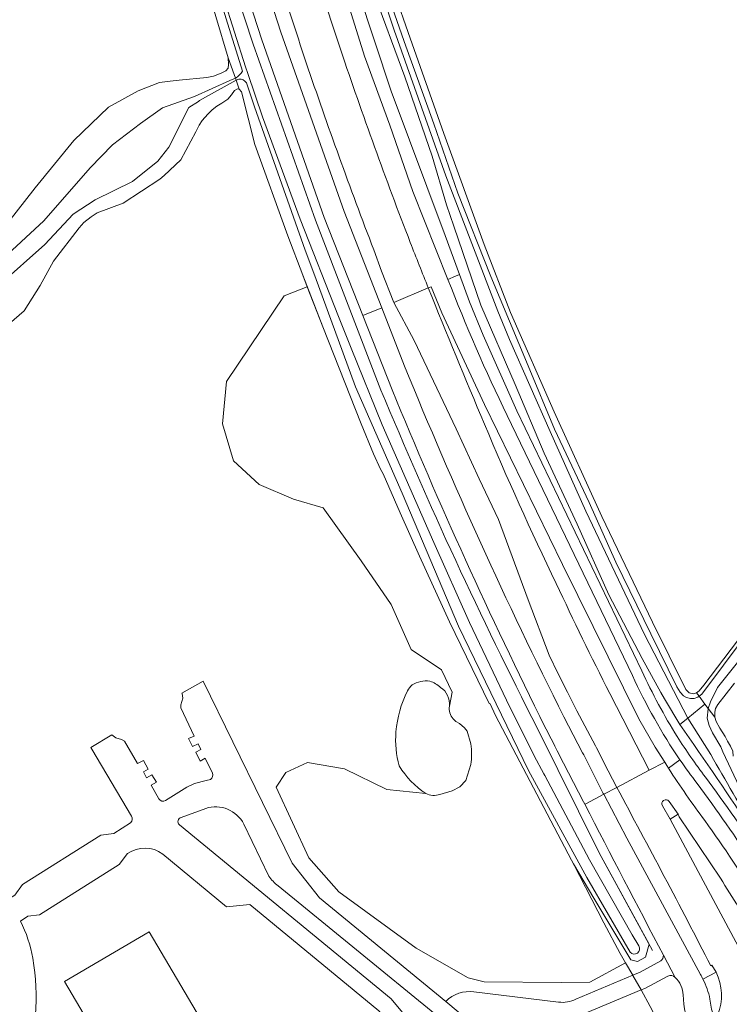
# Model space of a CAD drawing. Header units: metres. Extents: x 151448 to 154749, y 463108 to 465296.
# Tile 366 of 449: x 153772 to 153906, y 464862 to 465049. Entities that reach past the tile are written whole.
import ezdxf

# ---------------------------------------------------------------- set-up
doc = ezdxf.new("R2010")
doc.units = ezdxf.units.M
for name, color, linetype, lineweight in [('B-PV-GR-GRAS-GV', 253, 'Continuous', 9), ('B-PV-GR-GROENVOORZIENING-GV', 253, 'Continuous', 9), ('B-PV-GR-HAAG-GV', 253, 'Continuous', 9), ('B-PV-GR-HOUTWAL-GV', 253, 'Continuous', 9), ('B-PV-IE-TERREINAFSCHEIDING_KUNSTMATIG_HEKWERK-G', 253, 'Continuous', 9), ('B-PV-OG-BEBOUWING-GV', 1, 'Continuous', 9), ('B-PV-OG-TERREIN_BEGROEID-GV', 253, 'Continuous', 9), ('B-PV-OG-TERREIN_ERF-GV', 253, 'Continuous', 9), ('B-PV-OG-TERREIN_OEVER-GV', 253, 'Continuous', 9), ('B-PV-OG-WATER-GV', 253, 'Continuous', 9), ('B-PV-OG-WATER_MEER-GV', 253, 'Continuous', 9), ('B-PV-OG-WATER_SLOOT-GV', 253, 'Continuous', 9), ('B-PV-VH-GESLOTENVERHARDING_ASFALT-GV', 253, 'Continuous', 9), ('B-PV-VH-GESLOTENVERHARDING_BETON-GV', 253, 'Continuous', 9), ('B-PV-VH-OPENVERHARDING_BETONSTRAATSTEEN-GV', 253, 'Continuous', 9)]:
    doc.layers.add(name, color=color, linetype=linetype, lineweight=lineweight)

msp = doc.modelspace()

# ---------------------------------------------------------------- linework, layer by layer
at = {"layer": 'B-PV-GR-GRAS-GV', "flags": 128}
for points in [[(153836.04, 465072.958), (153845.379, 465046.095), (153852.152, 465026.9), (153859.813, 465005.814), (153864.849, 464992.947), (153873.136, 464974.075), (153882.161, 464954.169), (153891.805, 464934.09), (153898.111, 464921.342), (153898.774, 464920.715), (153899.583, 464920.533), (153900.17, 464920.671), (153900.69, 464921.074), (153901.584, 464922.167), (153959.489, 464998.424)], [(153769.415, 465009.953), (153774.585, 465016.577), (153781.89, 465025.552), (153788.527, 465031.908), (153794.165, 465035.01), (153798.203, 465036.602), (153800.232, 465036.852), (153801.926, 465037.037), (153807.161, 465037.521), (153808.464, 465037.788), (153809.238, 465038.081), (153810.054, 465038.41), (153810.765, 465038.78), (153811.206, 465039.297), (153811.315, 465039.981), (153811.21, 465041.306), (153806.521, 465057.031)], [(153907.403, 464922.553), (153904.198, 464918.486), (153903.797, 464917.71), (153903.648, 464917.005), (153903.652, 464916.083), (153903.908, 464915.249), (153904.589, 464914.017), (153905.597, 464912.396), (153906.044, 464911.489), (153906.641, 464910.55)]]:
    msp.add_lwpolyline(points, dxfattribs=at)
at = {"layer": 'B-PV-GR-GROENVOORZIENING-GV', "flags": 128}
for points in [[(153852.97, 464999.178), (153846.315, 465015.865), (153841.904, 465028.491), (153837.146, 465041.564), (153832.101, 465057.686), (153825.626, 465077.599), (153818.533, 465102.613), (153817.56, 465095.801), (153819.836, 465087.62), (153818.995, 465085.938)], [(153805.221, 465097.582), (153807.153, 465091.056), (153811.721, 465075.63), (153821.231, 465046.154), (153833.247, 465012.112), (153840.395, 464993.809), (153844.731, 464982.704)], [(153874.955, 464916.131), (153878.531, 464909.318), (153878.74, 464908.908), (153882.446, 464901.598), (153882.539, 464901.424), (153885.007, 464902.734), (153883.358, 464905.899), (153881.181, 464910.222), (153880.976, 464910.629), (153877.417, 464917.305), (153875.657, 464920.807), (153873.922, 464924.321), (153872.213, 464927.848), (153868.178, 464938.333), (153862.582, 464953.579), (153858.913, 464961.336), (153854.51, 464970.8), (153846.546, 464987.618), (153842.702, 464994.821), (153840.357, 465000.762), (153838.894, 465004.8)], [(153849.226, 464997.589), (153849.761, 464997.816), (153851.821, 464992.879), (153859.909, 464975.455), (153874.747, 464945.057), (153889.203, 464915.741), (153892.324, 464910.399), (153894.136, 464907.56), (153894.502, 464906.905), (153894.853, 464906.359), (153897.027, 464907.963)], [(153887.999, 464924.016), (153864.216, 464973.389)], [(153916.842, 464937.587), (153904.162, 464921.677), (153902.852, 464918.99), (153902.407, 464917.724), (153903.652, 464916.083), (153903.648, 464917.005), (153903.797, 464917.71), (153904.198, 464918.486), (153907.403, 464922.553)], [(153885.007, 464902.734), (153882.539, 464901.424), (153886.94, 464893.092), (153900.898, 464867.206)], [(153901.383, 464866.346), (153903.872, 464867.635), (153903.043, 464868.963), (153902.889, 464868.845)]]:
    msp.add_lwpolyline(points, dxfattribs=at)
at = {"layer": 'B-PV-GR-GROENVOORZIENING-GV'}
for points in [[(153820.933, 465079.503, 0.0057697), (153832.617, 465042.727)], [(153826.061, 465040.319, -0.006449), (153814.431, 465076.914)], [(153832.617, 465042.727, 0.0105692), (153845.817, 465006.189)], [(153838.894, 465004.8, -0.0101687), (153826.061, 465040.319)], [(153845.817, 465006.189, 0.0017463), (153849.226, 464997.589)], [(153864.216, 464973.389, -0.0212498), (153852.97, 464999.178)], [(153844.731, 464982.704, 0.0195569), (153874.955, 464916.131)], [(153897.027, 464907.963, -0.044207), (153887.999, 464924.016)], [(153902.889, 464868.845, 0.0055451), (153885.007, 464902.734)], [(153900.898, 464867.206, -0.0172133), (153901.383, 464866.346)]]:
    msp.add_lwpolyline(points, format="xyb", dxfattribs=at)
at = {"layer": 'B-PV-GR-GROENVOORZIENING-GV', "flags": 128}
msp.add_lwpolyline([(153901.584, 464922.167), (153900.69, 464921.074), (153900.17, 464920.671), (153900.645, 464920.046), (153901.171, 464920.427), (153909.397, 464931.436), (153925.885, 464952.657), (153941.044, 464973.187), (153958.318, 464995.613), (153961.759, 465001.534), (153962.365, 465003.062), (153962.897, 465004.665), (153967.942, 465024.61), (153967.614, 465024.583), (153967.066, 465024.03), (153965.163, 465017.791), (153961.7, 465003.859), (153961.231, 465001.779), (153960.811, 465000.576), (153960.228, 464999.509), (153959.489, 464998.424)], close=True, dxfattribs=at)
at = {"layer": 'B-PV-GR-HAAG-GV', "flags": 128}
for points in [[(153852.97, 464999.178), (153846.315, 465015.865), (153841.904, 465028.491), (153837.146, 465041.564), (153832.101, 465057.686), (153825.626, 465077.599), (153818.533, 465102.613), (153817.56, 465095.801), (153819.836, 465087.62), (153818.995, 465085.938)], [(153812.372, 465083.672), (153811.227, 465084.129), (153808.332, 465094.367), (153805.221, 465097.582), (153807.153, 465091.056), (153811.721, 465075.63), (153821.231, 465046.154), (153833.247, 465012.112), (153840.395, 464993.809), (153844.731, 464982.704)], [(153885.007, 464902.734), (153883.358, 464905.899), (153881.181, 464910.222), (153880.976, 464910.629), (153877.417, 464917.305), (153875.657, 464920.807), (153873.922, 464924.321), (153872.213, 464927.848), (153868.178, 464938.333), (153862.582, 464953.579), (153858.913, 464961.336), (153854.51, 464970.8), (153846.546, 464987.618), (153842.702, 464994.821), (153840.357, 465000.762), (153838.894, 465004.8)], [(153849.226, 464997.589), (153849.761, 464997.816), (153851.821, 464992.879), (153859.909, 464975.455), (153874.747, 464945.057), (153889.203, 464915.741), (153892.324, 464910.399), (153894.136, 464907.56), (153894.502, 464906.905), (153894.853, 464906.359), (153897.027, 464907.963)], [(153887.999, 464924.016), (153864.216, 464973.389)], [(153874.955, 464916.131), (153878.531, 464909.318), (153878.74, 464908.908), (153882.446, 464901.598), (153882.539, 464901.424), (153885.007, 464902.734)], [(153885.007, 464902.734), (153882.539, 464901.424), (153886.94, 464893.092), (153900.898, 464867.206)], [(153901.383, 464866.346), (153903.872, 464867.635), (153903.043, 464868.963), (153902.889, 464868.845)]]:
    msp.add_lwpolyline(points, dxfattribs=at)
at = {"layer": 'B-PV-GR-HAAG-GV'}
for points in [[(153820.933, 465079.503, 0.0057697), (153832.617, 465042.727)], [(153826.061, 465040.319, -0.006449), (153814.431, 465076.914)], [(153832.617, 465042.727, 0.0105692), (153845.817, 465006.189)], [(153838.894, 465004.8, -0.0101687), (153826.061, 465040.319)], [(153845.817, 465006.189, 0.0017463), (153849.226, 464997.589)], [(153864.216, 464973.389, -0.0212498), (153852.97, 464999.178)], [(153844.731, 464982.704, 0.0195569), (153874.955, 464916.131)], [(153897.027, 464907.963, -0.044207), (153887.999, 464924.016)], [(153902.889, 464868.845, 0.0055451), (153885.007, 464902.734)], [(153900.898, 464867.206, -0.0172133), (153901.383, 464866.346)]]:
    msp.add_lwpolyline(points, format="xyb", dxfattribs=at)
at = {"layer": 'B-PV-GR-HOUTWAL-GV', "flags": 128}
for points in [[(153848.773, 464901.57), (153841.379, 464902.363), (153833.345, 464906.274), (153826.276, 464907.452), (153822.174, 464905.576), (153820.324, 464902.775), (153826.565, 464889.385), (153832.216, 464882.907), (153846.922, 464872.22), (153856.829, 464866.55), (153859.84, 464865.809), (153874.469, 464865.675), (153879.924, 464865.762), (153886.677, 464869.434), (153885.647, 464871.202), (153882.597, 464877.003), (153876.812, 464888.236), (153876.404, 464888.931), (153861.992, 464916.378), (153860.965, 464918.594), (153860.78, 464918.638), (153853.264, 464934.191), (153847.564, 464946.62), (153843.872, 464954.845), (153840.672, 464962.286), (153840.153, 464963.189), (153838.836, 464966.101), (153836.467, 464971.771), (153829.179, 464990.183), (153826.239, 464997.791), (153821.833, 464996.088), (153810.9, 464979.842), (153810.134, 464971.767), (153812.223, 464964.737), (153817.098, 464960.281), (153823.645, 464957.497), (153829.295, 464955.809), (153836.468, 464945.785), (153842.203, 464937.476), (153845.992, 464928.902), (153851.74, 464925.094), (153853.755, 464920.794), (153853.231, 464918.176)], [(153853.964, 464915.74), (153854.475, 464915.28), (153855.174, 464914.854), (153856.094, 464914.054), (153856.605, 464913.439), (153857.322, 464910.994)], [(153857.305, 464907.093), (153856.385, 464904.027), (153855.209, 464902.818), (153853.777, 464902.102), (153851.425, 464901.404)]]:
    msp.add_lwpolyline(points, dxfattribs=at)
at = {"layer": 'B-PV-GR-HOUTWAL-GV'}
for points in [[(153853.231, 464918.176, 0.219511), (153853.964, 464915.74)], [(153857.322, 464910.994, -0.0658804), (153857.305, 464907.093)], [(153851.425, 464901.404, -0.2103855), (153848.773, 464901.57)]]:
    msp.add_lwpolyline(points, format="xyb", dxfattribs=at)
at = {"layer": 'B-PV-IE-TERREINAFSCHEIDING_KUNSTMATIG_HEKWERK-G', "flags": 128}
for points in [[(153816.304, 465024.81), (153822.565, 465007.507), (153825.386, 465000)], [(153860.965, 464918.594), (153860.78, 464918.638), (153853.264, 464934.191), (153847.564, 464946.62), (153843.872, 464954.845), (153840.672, 464962.286), (153840.153, 464963.189), (153838.836, 464966.101), (153836.467, 464971.771), (153829.179, 464990.183), (153825.385, 465000)], [(153881.675, 464890.313), (153891.816, 464871.78)]]:
    msp.add_lwpolyline(points, dxfattribs=at)
at = {"layer": 'B-PV-OG-BEBOUWING-GV', "flags": 128}
msp.add_lwpolyline([(153815.702, 464842.29), (153796.221, 464875.34), (153780.138, 464865.898), (153794.517, 464841.504), (153807.879, 464818.833), (153823.962, 464828.276)], close=True, dxfattribs=at)
at = {"layer": 'B-PV-OG-TERREIN_BEGROEID-GV', "flags": 128}
for points in [[(153800.917, 465187.121), (153800.923, 465187.104), (153801.238, 465186.169), (153801.555, 465185.16), (153804.797, 465171.987), (153809.445, 465152.54), (153814.24, 465132.574), (153818.956, 465113.181), (153825.14, 465089.041), (153832.797, 465063.3), (153842.198, 465034.931), (153852.416, 465007.516), (153855.162, 465000.109), (153857.075, 464994.948), (153859.621, 464988.624), (153866.017, 464974.257), (153889.812, 464924.861)], [(153842.364, 464978.21), (153836.804, 464992.32), (153829.472, 465010.928), (153817.592, 465044.708), (153807.892, 465074.772), (153803.385, 465090.072), (153803.235, 465090.033), (153802.301, 465089.79), (153803.66, 465085.42), (153804.754, 465080.96), (153804.19, 465080.081), (153806.21, 465073.588), (153815.965, 465043.873), (153827.785, 465010.422), (153840.243, 464978.192)], [(153897.013, 464914.69), (153894.077, 464919.549), (153893.407, 464920.768), (153889.873, 464927.196), (153883.485, 464939.289), (153877.471, 464952.735), (153871.231, 464966.179), (153865.704, 464979.26), (153859.201, 464994.321), (153854.094, 465009.315), (153852.715, 465013.365), (153849.982, 465022.589), (153844.787, 465037.669), (153838.659, 465054.313)], [(153853.231, 464918.176), (153853.755, 464920.794), (153851.74, 464925.094), (153845.992, 464928.902), (153842.203, 464937.476), (153836.468, 464945.785), (153829.295, 464955.809), (153823.645, 464957.497), (153817.098, 464960.281), (153812.223, 464964.737), (153810.134, 464971.767), (153810.9, 464979.842), (153821.833, 464996.088), (153826.239, 464997.791), (153825.385, 465000), (153822.565, 465007.507), (153816.304, 465024.81), (153813.731, 465034.798), (153813.334, 465035.353), (153813.009, 465035.393), (153812.433, 465035.059), (153811.851, 465034.281), (153811.137, 465033.424), (153810.041, 465032.671), (153809.099, 465032.089), (153808.165, 465031.4), (153807.344, 465030.564), (153806.321, 465029.403), (153805.719, 465028.477), (153805.063, 465027.233), (153802.248, 465021.917), (153801.217, 465020.946), (153800.108, 465019.912), (153799.098, 465018.941), (153798.242, 465018.21), (153791.264, 465013.65), (153786.374, 465011.828), (153785.2, 465011.103), (153783.838, 465010.025), (153782.934, 465008.984), (153778.058, 465002.642), (153775.511, 464998.052), (153772.49, 464993.232), (153767.704, 464989.091)], [(153808.269, 464905.444), (153806.869, 464908.266), (153805.88, 464907.733), (153805.113, 464909.428), (153806.052, 464909.903), (153805.563, 464911.035), (153804.44, 464910.506), (153803.708, 464912.005), (153804.793, 464912.45), (153802.261, 464917.858), (153802.217, 464918.437), (153802.603, 464919.685), (153802.466, 464920.585), (153802.461, 464920.618), (153806.461, 464922.931), (153823.351, 464888.339), (153828.578, 464881.798), (153852.537, 464862.112)], [(153869.915, 464914.047), (153881.675, 464890.313), (153891.18, 464872.942), (153890.454, 464870.499)], [(153792.866, 464897.28), (153785.354, 464910.001), (153785.176, 464910.302), (153789.15, 464912.703), (153789.876, 464912.14), (153791.001, 464911.855), (153791.549, 464911.502), (153794.019, 464907.259), (153795.168, 464907.819), (153796.047, 464906.228), (153795.123, 464905.662), (153795.737, 464904.561), (153796.763, 464905.151), (153797.617, 464903.732), (153796.579, 464903.157), (153798.087, 464900.564)], [(153877.257, 464862.542), (153888.061, 464867.057), (153886.677, 464869.434), (153879.924, 464865.762), (153874.469, 464865.675), (153859.84, 464865.809), (153856.829, 464866.55), (153846.922, 464872.22), (153832.216, 464882.907), (153826.565, 464889.385), (153820.324, 464902.775), (153822.174, 464905.576), (153826.276, 464907.452), (153833.345, 464906.274), (153841.379, 464902.363), (153848.773, 464901.57)], [(153897.027, 464907.963), (153894.853, 464906.359)], [(153799.341, 464900.22), (153803.358, 464902.808), (153804.838, 464903.476), (153807.06, 464904.027), (153807.846, 464904.258)], [(153904.69, 464885.497), (153896.896, 464897.15), (153896.674, 464897.654), (153895.189, 464896.683), (153908.124, 464872.448), (153907.953, 464872.314), (153908.447, 464871.428), (153912.12, 464873.532)], [(153764.065, 464891.036), (153765.886, 464887.436), (153769.494, 464881.514), (153770.699, 464882.279), (153772.195, 464884.272), (153787.061, 464893.667), (153789.509, 464894.003), (153792.699, 464896.026)], [(153890.454, 464870.499), (153888.95, 464869.695), (153887.717, 464869.975), (153880.657, 464881.683), (153876.812, 464888.236), (153882.597, 464877.003), (153885.647, 464871.202), (153886.677, 464869.434), (153888.061, 464867.057), (153889.456, 464867.64), (153893.381, 464869.786)], [(153894.735, 464866.881), (153890.367, 464864.576), (153889.668, 464864.284), (153891.339, 464861.102), (153895.042, 464854.054), (153895.937, 464852.352), (153896.598, 464852.5), (153899.079, 464854.122), (153900.212, 464855.095), (153900.303, 464855.126), (153899.396, 464856.535)], [(153857.906, 464863.893), (153873.969, 464861.963)]]:
    msp.add_lwpolyline(points, dxfattribs=at)
at = {"layer": 'B-PV-OG-TERREIN_BEGROEID-GV'}
for points in [[(153840.243, 464978.192, 0.0200748), (153869.915, 464914.047)], [(153871.371, 464914.265, -0.0179673), (153842.364, 464978.21)], [(153889.812, 464924.861, 0.0346634), (153896.519, 464912.377)], [(153845.272, 464921.055, -0.1105967), (153846.152, 464922.192)], [(153846.152, 464922.192, -0.1766262), (153849.55, 464922.912)], [(153849.55, 464922.912, -0.0986244), (153851.578, 464921.736)], [(153851.578, 464921.736, -0.2790318), (153853.231, 464918.176)], [(153843.096, 464913.276, -0.0969305), (153845.272, 464921.055)], [(153878.948, 464899.523, -0.0010255), (153871.371, 464914.265)], [(153910.991, 464894.086, 0.0080879), (153897.013, 464914.69)], [(153843.724, 464906.813, -0.0934597), (153843.096, 464913.276)], [(153896.519, 464912.377, 0.022857), (153901.871, 464904.687)], [(153848.773, 464901.57, -0.1154287), (153843.724, 464906.813)], [(153900.273, 464903.484, -0.0133446), (153897.027, 464907.963)], [(153807.846, 464904.258, 0.3413646), (153808.269, 464905.444)], [(153894.853, 464906.359, 0.0176871), (153901.769, 464896.421)], [(153901.871, 464904.687, -0.0269958), (153922.873, 464872.879)], [(153921.151, 464871.862, 0.0270088), (153900.273, 464903.484)], [(153798.087, 464900.564, 0.4003781), (153799.341, 464900.22)], [(153893.892, 464870.862, -0.001951), (153878.948, 464899.523)], [(153792.699, 464896.026, 0.3755226), (153792.866, 464897.28)], [(153901.769, 464896.421, -0.0254116), (153921.796, 464864.898)], [(153911.442, 464874.285, 0.0162483), (153904.69, 464885.497)], [(153893.381, 464869.786, 0.1922691), (153893.892, 464870.862)], [(153896.116, 464866.665, 0.3475658), (153894.735, 464866.881)], [(153897.655, 464863.332, 0.1797653), (153896.116, 464866.665)], [(153852.537, 464862.112, -0.2397138), (153857.906, 464863.893)], [(153873.969, 464861.963, 0.1493069), (153877.257, 464862.542)], [(153899.396, 464856.535, -0.1289696), (153897.655, 464863.332)]]:
    msp.add_lwpolyline(points, format="xyb", dxfattribs=at)
at = {"layer": 'B-PV-OG-TERREIN_ERF-GV', "flags": 128}
for points in [[(153866.426, 464850.779), (153854.892, 464860.146), (153852.537, 464862.112), (153828.578, 464881.798), (153823.351, 464888.339), (153806.461, 464922.931), (153802.461, 464920.618), (153802.466, 464920.585), (153802.603, 464919.685), (153802.217, 464918.437), (153802.261, 464917.858), (153804.793, 464912.45), (153803.708, 464912.005), (153804.44, 464910.506), (153805.563, 464911.035), (153806.052, 464909.903), (153805.113, 464909.428), (153805.88, 464907.733), (153806.869, 464908.266), (153808.269, 464905.444)], [(153798.087, 464900.564), (153796.579, 464903.157), (153797.617, 464903.732), (153796.763, 464905.151), (153795.737, 464904.561), (153795.123, 464905.662), (153796.047, 464906.228), (153795.168, 464907.819), (153794.019, 464907.259), (153791.549, 464911.502), (153791.001, 464911.855), (153789.876, 464912.14), (153789.15, 464912.703), (153785.176, 464910.302), (153785.354, 464910.001), (153792.866, 464897.28)], [(153807.846, 464904.258), (153807.06, 464904.027), (153804.838, 464903.476), (153803.358, 464902.808), (153799.341, 464900.22)], [(153806.957, 464898.759), (153802.282, 464897.046)], [(153802.282, 464897.046), (153806.957, 464898.759)], [(153792.699, 464896.026), (153789.509, 464894.003), (153787.061, 464893.667), (153772.195, 464884.272), (153770.699, 464882.279), (153769.494, 464881.514), (153765.886, 464887.436), (153764.065, 464891.036)], [(153801.956, 464895.64), (153842.212, 464862.582), (153847.5, 464856.212)], [(153854.026, 464848.304), (153854.016, 464848.316), (153849.433, 464853.798), (153847.5, 464856.212), (153842.212, 464862.582), (153801.956, 464895.64)], [(153818.945, 464885.908), (153814.205, 464895.77)], [(153814.205, 464895.77), (153818.945, 464885.908)], [(153792.133, 464890.2), (153790.509, 464888.085), (153775.43, 464878.543), (153773.16, 464878.255), (153771.783, 464877.348)], [(153771.783, 464877.348), (153773.16, 464878.255), (153775.43, 464878.543), (153790.509, 464888.085), (153792.133, 464890.2)], [(153839.863, 464860.319), (153815.361, 464880.506), (153810.926, 464880.067), (153798.797, 464890.084)], [(153798.797, 464890.084), (153810.926, 464880.067), (153815.361, 464880.506), (153839.863, 464860.319), (153845.367, 464853.807), (153847.354, 464851.436)], [(153847.5, 464856.212), (153850.458, 464859.76), (153820.719, 464884.023)], [(153820.719, 464884.023), (153850.458, 464859.76)], [(153794.517, 464841.504), (153780.138, 464865.898), (153796.221, 464875.34), (153815.702, 464842.29)], [(153889.668, 464864.284), (153889.66, 464864.299), (153888.09, 464867.008), (153888.061, 464867.057), (153877.257, 464862.542)], [(153873.969, 464861.963), (153857.906, 464863.893)], [(153872.94, 464848.607), (153880.464, 464849.328), (153880.27, 464850.454), (153881.276, 464850.567), (153881.406, 464849.564), (153893.791, 464851.871), (153895.937, 464852.352), (153895.042, 464854.054), (153891.339, 464861.102), (153889.668, 464864.284), (153878.346, 464859.546)], [(153878.346, 464859.546), (153889.668, 464864.284)], [(153852.537, 464862.112), (153854.892, 464860.146)]]:
    msp.add_lwpolyline(points, dxfattribs=at)
at = {"layer": 'B-PV-OG-TERREIN_ERF-GV'}
for points in [[(153808.269, 464905.444, -0.3413646), (153807.846, 464904.258)], [(153799.341, 464900.22, -0.4003781), (153798.087, 464900.564)], [(153814.205, 464895.77, 0.3644191), (153806.957, 464898.759)], [(153806.957, 464898.759, -0.3644191), (153814.205, 464895.77)], [(153792.866, 464897.28, -0.3755226), (153792.699, 464896.026)], [(153802.282, 464897.046, 0.564707), (153801.956, 464895.64)], [(153801.956, 464895.64, -0.564707), (153802.282, 464897.046)], [(153798.797, 464890.084, 0.3217305), (153792.133, 464890.2)], [(153792.133, 464890.2, -0.3217305), (153798.797, 464890.084)], [(153820.719, 464884.023, -0.0713234), (153818.945, 464885.908)], [(153818.945, 464885.908, 0.0713234), (153820.719, 464884.023)], [(153771.783, 464877.348, -0.0758894), (153774.109, 464870.283)], [(153774.109, 464870.283, 0.0758894), (153771.783, 464877.348)], [(153774.109, 464870.283, -0.1250301), (153772.471, 464848.992)], [(153772.471, 464848.992, 0.1250301), (153774.109, 464870.283)], [(153857.906, 464863.893, 0.2397138), (153852.537, 464862.112)], [(153877.257, 464862.542, -0.1493069), (153873.969, 464861.963)]]:
    msp.add_lwpolyline(points, format="xyb", dxfattribs=at)
at = {"layer": 'B-PV-OG-TERREIN_OEVER-GV', "flags": 128}
for points in [[(153798.299, 465093.373), (153798.205, 465093.379), (153797.486, 465093.262), (153796.91, 465092.886), (153796.575, 465092.243), (153796.579, 465091.446), (153799.13, 465081.639), (153806.521, 465057.031), (153811.21, 465041.306), (153812.349, 465038.114)], [(153813.969, 465038.735), (153804.622, 465068.628), (153797.954, 465091.77)], [(153840.243, 464978.192), (153827.785, 465010.422), (153815.965, 465043.873), (153806.21, 465073.588), (153804.19, 465080.081), (153802.741, 465077.823), (153804.629, 465071.297), (153810.326, 465052.804), (153814.507, 465039.564), (153814.933, 465038.315), (153817.747, 465030.06), (153824.883, 465010.668), (153832.192, 464992.183), (153834.554, 464986.156), (153840.483, 464971.579), (153850.261, 464949.251), (153857.042, 464934.034), (153864.099, 464919.287), (153869.326, 464908.713), (153871.148, 464905.336), (153871.344, 464904.972), (153879.866, 464888.991), (153887.974, 464874.732), (153889.203, 464872.634)], [(153838.659, 465054.313), (153844.787, 465037.669), (153849.982, 465022.589), (153852.715, 465013.365), (153854.094, 465009.315), (153859.201, 464994.321), (153865.704, 464979.26), (153871.231, 464966.179), (153877.471, 464952.735), (153883.485, 464939.289), (153889.873, 464927.196), (153893.407, 464920.768), (153894.077, 464919.549), (153897.013, 464914.69), (153898.487, 464915.887), (153890.309, 464931.776), (153879.134, 464955.185), (153872.362, 464970.311), (153864.677, 464987.766), (153862.454, 464993.139), (153852.558, 465018.847), (153842.744, 465046.532), (153833.913, 465073.447)], [(153839.709, 465058.573), (153844.651, 465044.409), (153850.314, 465028.73), (153854.837, 465015.546), (153861.123, 464999.762), (153868.21, 464982.779), (153873.177, 464970.732), (153879.759, 464956.854), (153884.821, 464945.496), (153891.521, 464931.897), (153896.403, 464921.836), (153897.044, 464920.849), (153897.711, 464920.141), (153898.262, 464919.822), (153899.053, 464919.598), (153899.749, 464919.605), (153900.443, 464919.9), (153900.645, 464920.046), (153900.17, 464920.671), (153899.583, 464920.533), (153898.774, 464920.715), (153898.111, 464921.342), (153891.805, 464934.09), (153882.161, 464954.169), (153873.136, 464974.075), (153864.849, 464992.947), (153859.813, 465005.814), (153852.152, 465026.9), (153845.379, 465046.095), (153836.04, 465072.958)], [(153812.596, 465037.422), (153812.349, 465038.114), (153811.21, 465041.306), (153811.315, 465039.981), (153811.206, 465039.297), (153810.765, 465038.78), (153810.054, 465038.41), (153809.238, 465038.081), (153808.464, 465037.788), (153807.161, 465037.521), (153801.926, 465037.037), (153800.232, 465036.852), (153798.203, 465036.602), (153794.165, 465035.01), (153788.527, 465031.908), (153781.89, 465025.552), (153774.585, 465016.577), (153769.415, 465009.953), (153761.479, 465004.041), (153751.215, 464998.442), (153749.536, 464997.277), (153748.907, 464996.132), (153748.269, 464994.372), (153748.047, 464991.94)], [(153755.502, 464997.286), (153763.627, 465000.027), (153768.503, 465003.182), (153776.223, 465010.35), (153785.029, 465020.398), (153789.25, 465024.739), (153794.559, 465028.802), (153798.763, 465031.787), (153804.814, 465033.925), (153811.569, 465036.957), (153812.596, 465037.422)], [(153812.349, 465038.114), (153812.596, 465037.422)], [(153767.704, 464989.091), (153772.49, 464993.232), (153775.511, 464998.052), (153778.058, 465002.642), (153782.934, 465008.984), (153783.838, 465010.025), (153785.2, 465011.103), (153786.374, 465011.828), (153791.264, 465013.65), (153798.242, 465018.21), (153799.098, 465018.941), (153800.108, 465019.912), (153801.217, 465020.946), (153802.248, 465021.917), (153805.063, 465027.233), (153805.719, 465028.477), (153806.321, 465029.403), (153807.344, 465030.564), (153808.165, 465031.4), (153809.099, 465032.089), (153810.041, 465032.671), (153811.137, 465033.424), (153811.851, 465034.281), (153812.433, 465035.059), (153813.009, 465035.393), (153813.334, 465035.353), (153812.733, 465037.038), (153805.809, 465033.153), (153805.581, 465032.999), (153803.729, 465031.841), (153799.976, 465024.31), (153797.845, 465021.679), (153793.065, 465017.795), (153785.941, 465014.316), (153781.781, 465011.606), (153776.408, 465005.829), (153767.659, 464998.111)], [(153813.253, 465037.218), (153812.733, 465037.038), (153813.334, 465035.353), (153813.731, 465034.798), (153816.304, 465024.81), (153822.565, 465007.507), (153825.385, 465000), (153826.239, 464997.791), (153829.179, 464990.183), (153836.467, 464971.771), (153838.836, 464966.101), (153840.153, 464963.189), (153840.672, 464962.286), (153843.872, 464954.845), (153847.564, 464946.62), (153853.264, 464934.191), (153860.78, 464918.638), (153860.965, 464918.594), (153861.992, 464916.378), (153876.404, 464888.931), (153876.812, 464888.236)], [(153887.571, 464871.464), (153879.33, 464885.638), (153868.279, 464905.924), (153854.987, 464933.378), (153844.288, 464958.583), (153835.434, 464978.809), (153827.699, 464999.875), (153825.857, 465004.738), (153816.215, 465031.993), (153814.699, 465036.545)], [(153902.407, 464917.724), (153902.374, 464917.63), (153902.205, 464915.892), (153902.591, 464914.476), (153903.208, 464913.08), (153904.795, 464910.441), (153905.185, 464909.489), (153910.433, 464898.354), (153912.367, 464894.835)], [(153907.15, 464908.676), (153907.072, 464909.615), (153906.641, 464910.55), (153906.044, 464911.489), (153905.597, 464912.396), (153904.589, 464914.017), (153903.908, 464915.249), (153903.652, 464916.083), (153902.407, 464917.724)], [(153902.869, 464908.992), (153898.487, 464915.887), (153897.013, 464914.69)], [(153876.812, 464888.236), (153880.657, 464881.683), (153887.717, 464869.975), (153888.95, 464869.695), (153890.454, 464870.499), (153891.18, 464872.942), (153881.675, 464890.313), (153869.915, 464914.047)]]:
    msp.add_lwpolyline(points, dxfattribs=at)
at = {"layer": 'B-PV-OG-TERREIN_OEVER-GV'}
for points in [[(153812.596, 465037.422, 0.0997437), (153813.969, 465038.735)], [(153814.699, 465036.545, 0.2884411), (153813.253, 465037.218)], [(153869.915, 464914.047, -0.0200748), (153840.243, 464978.192)], [(153897.013, 464914.69, -0.0080879), (153910.991, 464894.086)], [(153911.459, 464894.279, -0.00657), (153902.869, 464908.992)], [(153889.203, 464872.634, -0.9432659), (153887.571, 464871.464)]]:
    msp.add_lwpolyline(points, format="xyb", dxfattribs=at)
at = {"layer": 'B-PV-OG-WATER-GV', "flags": 128}
msp.add_lwpolyline([(153912.367, 464894.835), (153910.433, 464898.354), (153905.185, 464909.489), (153904.795, 464910.441), (153903.208, 464913.08), (153902.591, 464914.476), (153902.205, 464915.892), (153902.374, 464917.63), (153902.407, 464917.724), (153901.775, 464918.557), (153898.487, 464915.887), (153902.869, 464908.992)], dxfattribs=at)
at = {"layer": 'B-PV-OG-WATER-GV'}
msp.add_lwpolyline([(153902.869, 464908.992, 0.00657), (153911.459, 464894.279)], format="xyb", dxfattribs=at)
at = {"layer": 'B-PV-OG-WATER_MEER-GV'}
for points in [[(153846.152, 464922.192, 0.1105967), (153845.272, 464921.055)], [(153849.55, 464922.912, 0.1766262), (153846.152, 464922.192)], [(153851.578, 464921.736, 0.0986244), (153849.55, 464922.912)], [(153853.231, 464918.176, 0.2790318), (153851.578, 464921.736)], [(153845.272, 464921.055, 0.0969305), (153843.096, 464913.276)], [(153853.964, 464915.74, -0.219511), (153853.231, 464918.176)], [(153843.096, 464913.276, 0.0934597), (153843.724, 464906.813)], [(153857.305, 464907.093, 0.0658804), (153857.322, 464910.994)], [(153843.724, 464906.813, 0.1154287), (153848.773, 464901.57)], [(153848.773, 464901.57, 0.2103855), (153851.425, 464901.404)]]:
    msp.add_lwpolyline(points, format="xyb", dxfattribs=at)
at = {"layer": 'B-PV-OG-WATER_MEER-GV', "flags": 128}
for points in [[(153857.322, 464910.994), (153856.605, 464913.439), (153856.094, 464914.054), (153855.174, 464914.854), (153854.475, 464915.28), (153853.964, 464915.74)], [(153851.425, 464901.404), (153853.777, 464902.102), (153855.209, 464902.818), (153856.385, 464904.027), (153857.305, 464907.093)]]:
    msp.add_lwpolyline(points, dxfattribs=at)
at = {"layer": 'B-PV-OG-WATER_SLOOT-GV', "flags": 128}
for points in [[(153797.954, 465091.77), (153804.622, 465068.628), (153813.969, 465038.735)], [(153889.203, 464872.634), (153887.974, 464874.732), (153879.866, 464888.991), (153871.344, 464904.972), (153871.148, 464905.336), (153869.326, 464908.713), (153864.099, 464919.287), (153857.042, 464934.034), (153850.261, 464949.251), (153840.483, 464971.579), (153834.554, 464986.156), (153832.192, 464992.183), (153824.883, 465010.668), (153817.747, 465030.06), (153814.933, 465038.315), (153814.507, 465039.564), (153810.326, 465052.804), (153804.629, 465071.297), (153802.741, 465077.823), (153800.643, 465085.075), (153798.608, 465092.186)], [(153833.913, 465073.447), (153842.744, 465046.532), (153852.558, 465018.847), (153862.454, 464993.139), (153864.677, 464987.766), (153872.362, 464970.311), (153879.134, 464955.185), (153890.309, 464931.776), (153898.487, 464915.887), (153901.775, 464918.557), (153900.645, 464920.046), (153900.443, 464919.9), (153899.749, 464919.605), (153899.053, 464919.598), (153898.262, 464919.822), (153897.711, 464920.141), (153897.044, 464920.849), (153896.403, 464921.836), (153891.521, 464931.897), (153884.821, 464945.496), (153879.759, 464956.854), (153873.177, 464970.732), (153868.21, 464982.779), (153861.123, 464999.762), (153854.837, 465015.546), (153850.314, 465028.73), (153844.651, 465044.409), (153839.709, 465058.573)], [(153751.317, 464989.444), (153752.525, 464988.826), (153753.711, 464989.324), (153757.697, 464991.999), (153767.659, 464998.111), (153776.408, 465005.829), (153781.781, 465011.606), (153785.941, 465014.316), (153793.065, 465017.795), (153797.845, 465021.679), (153799.976, 465024.31), (153803.729, 465031.841), (153805.581, 465032.999), (153805.809, 465033.153), (153812.733, 465037.038), (153812.671, 465037.21), (153812.596, 465037.422)], [(153812.596, 465037.422), (153811.569, 465036.957), (153804.814, 465033.925), (153798.763, 465031.787), (153794.559, 465028.802), (153789.25, 465024.739), (153785.029, 465020.398), (153776.223, 465010.35), (153768.503, 465003.182), (153763.627, 465000.027), (153755.502, 464997.286)], [(153812.596, 465037.422), (153812.671, 465037.21)], [(153812.671, 465037.21), (153812.733, 465037.038), (153813.253, 465037.218)], [(153814.699, 465036.545), (153816.215, 465031.993), (153825.857, 465004.738), (153827.699, 464999.875), (153835.434, 464978.809), (153844.288, 464958.583), (153854.987, 464933.378), (153868.279, 464905.924), (153879.33, 464885.638), (153887.571, 464871.464)], [(153909.397, 464931.436), (153901.171, 464920.427), (153900.645, 464920.046), (153901.775, 464918.557), (153902.407, 464917.724), (153902.852, 464918.99), (153904.162, 464921.677), (153916.842, 464937.587)]]:
    msp.add_lwpolyline(points, dxfattribs=at)
at = {"layer": 'B-PV-OG-WATER_SLOOT-GV'}
for points in [[(153813.969, 465038.735, -0.0997437), (153812.596, 465037.422)], [(153813.253, 465037.218, -0.2884411), (153814.699, 465036.545)], [(153887.571, 464871.464, 0.9432659), (153889.203, 464872.634)]]:
    msp.add_lwpolyline(points, format="xyb", dxfattribs=at)
at = {"layer": 'B-PV-VH-GESLOTENVERHARDING_ASFALT-GV', "flags": 128}
msp.add_lwpolyline([(153803.385, 465090.072), (153807.892, 465074.772), (153817.592, 465044.708), (153829.472, 465010.928), (153836.804, 464992.32), (153840.395, 464993.809), (153833.247, 465012.112), (153821.231, 465046.154), (153811.721, 465075.63), (153807.153, 465091.056), (153807.095, 465091.041)], close=True, dxfattribs=at)
at = {"layer": 'B-PV-VH-GESLOTENVERHARDING_ASFALT-GV'}
for points in [[(153832.617, 465042.727, -0.0057697), (153820.933, 465079.503)], [(153814.431, 465076.914, 0.006449), (153826.061, 465040.319)], [(153845.817, 465006.189, -0.0105692), (153832.617, 465042.727)], [(153826.061, 465040.319, 0.0101687), (153838.894, 465004.8)], [(153849.226, 464997.589, -0.0017463), (153845.817, 465006.189)], [(153852.97, 464999.178, 0.0212498), (153864.216, 464973.389)], [(153849.226, 464997.589, 0.0052897), (153859.903, 464971.727)], [(153859.903, 464971.727, -0.0052897), (153849.226, 464997.589)], [(153874.955, 464916.131, -0.0195569), (153844.731, 464982.704)], [(153842.364, 464978.21, 0.0179673), (153871.371, 464914.265)], [(153859.903, 464971.727, 0.0138341), (153873.518, 464941.451)], [(153873.518, 464941.451, -0.0138341), (153859.903, 464971.727)], [(153873.518, 464941.451, 0.0065103), (153883.676, 464920.571)], [(153883.676, 464920.571, -0.0065103), (153873.518, 464941.451)], [(153887.999, 464924.016, 0.044207), (153897.027, 464907.963)], [(153896.519, 464912.377, -0.0346634), (153889.812, 464924.861)], [(153871.371, 464914.265, 0.0010255), (153878.948, 464899.523)], [(153901.871, 464904.687, -0.022857), (153896.519, 464912.377)], [(153897.027, 464907.963, 0.0133446), (153900.273, 464903.484)], [(153901.769, 464896.421, -0.0176871), (153894.853, 464906.359)], [(153922.873, 464872.879, 0.0269958), (153901.871, 464904.687)], [(153900.273, 464903.484, -0.0270088), (153921.151, 464871.862)], [(153885.007, 464902.734, -0.0055451), (153902.889, 464868.845)], [(153878.948, 464899.523, 0.001951), (153893.892, 464870.862)], [(153893.69, 464899.249, -0.9815684), (153894.944, 464900.081)], [(153921.796, 464864.898, 0.0254116), (153901.769, 464896.421)], [(153904.69, 464885.497, -0.0162483), (153911.442, 464874.285)], [(153903.872, 464867.635, -0.2077708), (153904.232, 464859.578)], [(153896.116, 464866.665, -0.1797653), (153897.655, 464863.332)], [(153901.383, 464866.346, 0.0172133), (153900.898, 464867.206)], [(153902.704, 464862.515, 0.0731966), (153901.383, 464866.346)], [(153897.655, 464863.332, 0.1289696), (153899.396, 464856.535)], [(153903.358, 464859.493, -0.0510056), (153902.704, 464862.515)]]:
    msp.add_lwpolyline(points, format="xyb", dxfattribs=at)
at = {"layer": 'B-PV-VH-GESLOTENVERHARDING_ASFALT-GV', "flags": 128}
for points in [[(153832.101, 465057.686), (153837.146, 465041.564), (153841.904, 465028.491), (153846.315, 465015.865), (153852.97, 464999.178), (153854.414, 464999.791), (153855.162, 465000.109), (153852.416, 465007.516), (153842.198, 465034.931), (153832.797, 465063.3)], [(153838.894, 465004.8), (153840.357, 465000.762), (153842.702, 464994.821), (153849.226, 464997.589)], [(153889.812, 464924.861), (153866.017, 464974.257), (153859.621, 464988.624), (153857.075, 464994.948), (153855.162, 465000.109), (153854.414, 464999.791), (153852.97, 464999.178)], [(153849.226, 464997.589), (153842.702, 464994.821), (153846.546, 464987.618), (153854.51, 464970.8), (153858.913, 464961.336), (153862.582, 464953.579), (153868.178, 464938.333), (153872.213, 464927.848), (153873.922, 464924.321), (153875.657, 464920.807), (153877.417, 464917.305), (153880.976, 464910.629), (153881.181, 464910.222), (153883.358, 464905.899), (153885.007, 464902.734), (153891.194, 464906.005), (153883.676, 464920.571)], [(153883.676, 464920.571), (153891.194, 464906.005), (153894.136, 464907.56), (153892.324, 464910.399), (153889.203, 464915.741), (153874.747, 464945.057), (153859.909, 464975.455), (153851.821, 464992.879), (153849.761, 464997.816), (153849.226, 464997.589)], [(153844.731, 464982.704), (153840.395, 464993.809), (153836.804, 464992.32), (153842.364, 464978.21)], [(153864.216, 464973.389), (153887.999, 464924.016)], [(153878.948, 464899.523), (153879.119, 464899.614), (153882.539, 464901.424), (153882.446, 464901.598), (153878.74, 464908.908), (153878.531, 464909.318), (153874.955, 464916.131)], [(153894.853, 464906.359), (153894.502, 464906.905), (153894.136, 464907.56), (153891.194, 464906.005), (153885.007, 464902.734)], [(153900.898, 464867.206), (153886.94, 464893.092), (153882.539, 464901.424), (153879.119, 464899.614), (153878.948, 464899.523)], [(153913.021, 464863.147), (153910.983, 464866.859), (153908.447, 464871.428), (153907.953, 464872.314), (153908.124, 464872.448), (153895.189, 464896.683), (153893.69, 464899.249)], [(153894.944, 464900.081), (153896.674, 464897.654), (153896.896, 464897.15), (153904.69, 464885.497)], [(153893.892, 464870.862), (153896.116, 464866.665)], [(153902.889, 464868.845), (153903.043, 464868.963), (153903.872, 464867.635)]]:
    msp.add_lwpolyline(points, dxfattribs=at)
at = {"layer": 'B-PV-VH-GESLOTENVERHARDING_BETON-GV'}
for points in [[(153894.944, 464900.081, 0.9815684), (153893.69, 464899.249)], [(153904.232, 464859.578, 0.2077708), (153903.872, 464867.635)], [(153901.383, 464866.346, -0.0731966), (153902.704, 464862.515)], [(153902.704, 464862.515, 0.0510056), (153903.358, 464859.493)]]:
    msp.add_lwpolyline(points, format="xyb", dxfattribs=at)
at = {"layer": 'B-PV-VH-GESLOTENVERHARDING_BETON-GV', "flags": 128}
for points in [[(153893.69, 464899.249), (153895.189, 464896.683)], [(153895.189, 464896.683), (153896.674, 464897.654), (153894.944, 464900.081)], [(153903.872, 464867.635), (153901.383, 464866.346)]]:
    msp.add_lwpolyline(points, dxfattribs=at)
at = {"layer": 'B-PV-VH-OPENVERHARDING_BETONSTRAATSTEEN-GV', "flags": 128}
for points in [[(153893.381, 464869.786), (153889.456, 464867.64), (153888.061, 464867.057)], [(153896.116, 464866.665), (153893.892, 464870.862)], [(153888.061, 464867.057), (153888.09, 464867.008), (153889.66, 464864.299), (153889.668, 464864.284), (153890.367, 464864.576), (153894.735, 464866.881)]]:
    msp.add_lwpolyline(points, dxfattribs=at)
at = {"layer": 'B-PV-VH-OPENVERHARDING_BETONSTRAATSTEEN-GV'}
for points in [[(153893.892, 464870.862, -0.1922691), (153893.381, 464869.786)], [(153894.735, 464866.881, -0.3475658), (153896.116, 464866.665)]]:
    msp.add_lwpolyline(points, format="xyb", dxfattribs=at)

doc.saveas('drawing.dxf')
